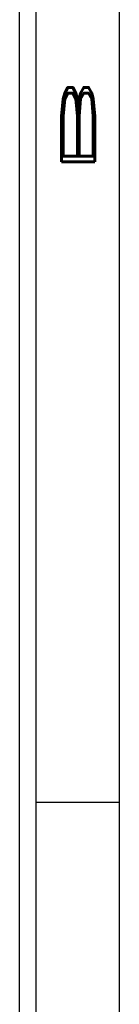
# Model space of a CAD drawing. Header units: inches. Extents: x 220 to 877, y 4 to 174.
# Tile 501 of 656: x 616.661 to 616.961, y 40.697 to 43.642. Entities that reach past the tile are written whole.
import ezdxf

# ---------------------------------------------------------------- set-up
doc = ezdxf.new("R2010")
doc.units = ezdxf.units.IN
doc.header["$LTSCALE"] = 0.5
doc.header["$MEASUREMENT"] = 0
doc.layers.add('SID-M-D', color=42, linetype='Continuous')
doc.layers.add('SID-M-S', color=105, linetype='Continuous')
doc.styles.add('R', font='ROMAND.SHX')

# ---------------------------------------------------------------- blocks, each defined once
blk = doc.blocks.new('*U9')
at = {"layer": 'SID-M-S'}
for p, q in [((0.2499999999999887, 6.661338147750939e-16), (0.2499999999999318, 21.99999999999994)), ((0.3, 6.661338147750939e-16), (0.299999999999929, 21.99999999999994)), ((0.55, 6.661338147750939e-16), (0.549999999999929, 21.99999999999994)), ((0.2999999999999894, 2.999999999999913), (0.5499999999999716, 2.999999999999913))]:
    blk.add_line(p, q, dxfattribs=at)
at = {"layer": 'SID-M-D', "style": 'R', "width": 4}
blk.add_text('B', height=0.09999999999, rotation=90, dxfattribs=at).set_placement((0.4762159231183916, 4.846344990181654))

msp = doc.modelspace()

# ---------------------------------------------------------------- block references
at = {"layer": 'SID-M-D'}
msp.add_blockref('*U9', (616.4107340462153, 38.30166505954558), dxfattribs=at)

doc.saveas('drawing.dxf')
